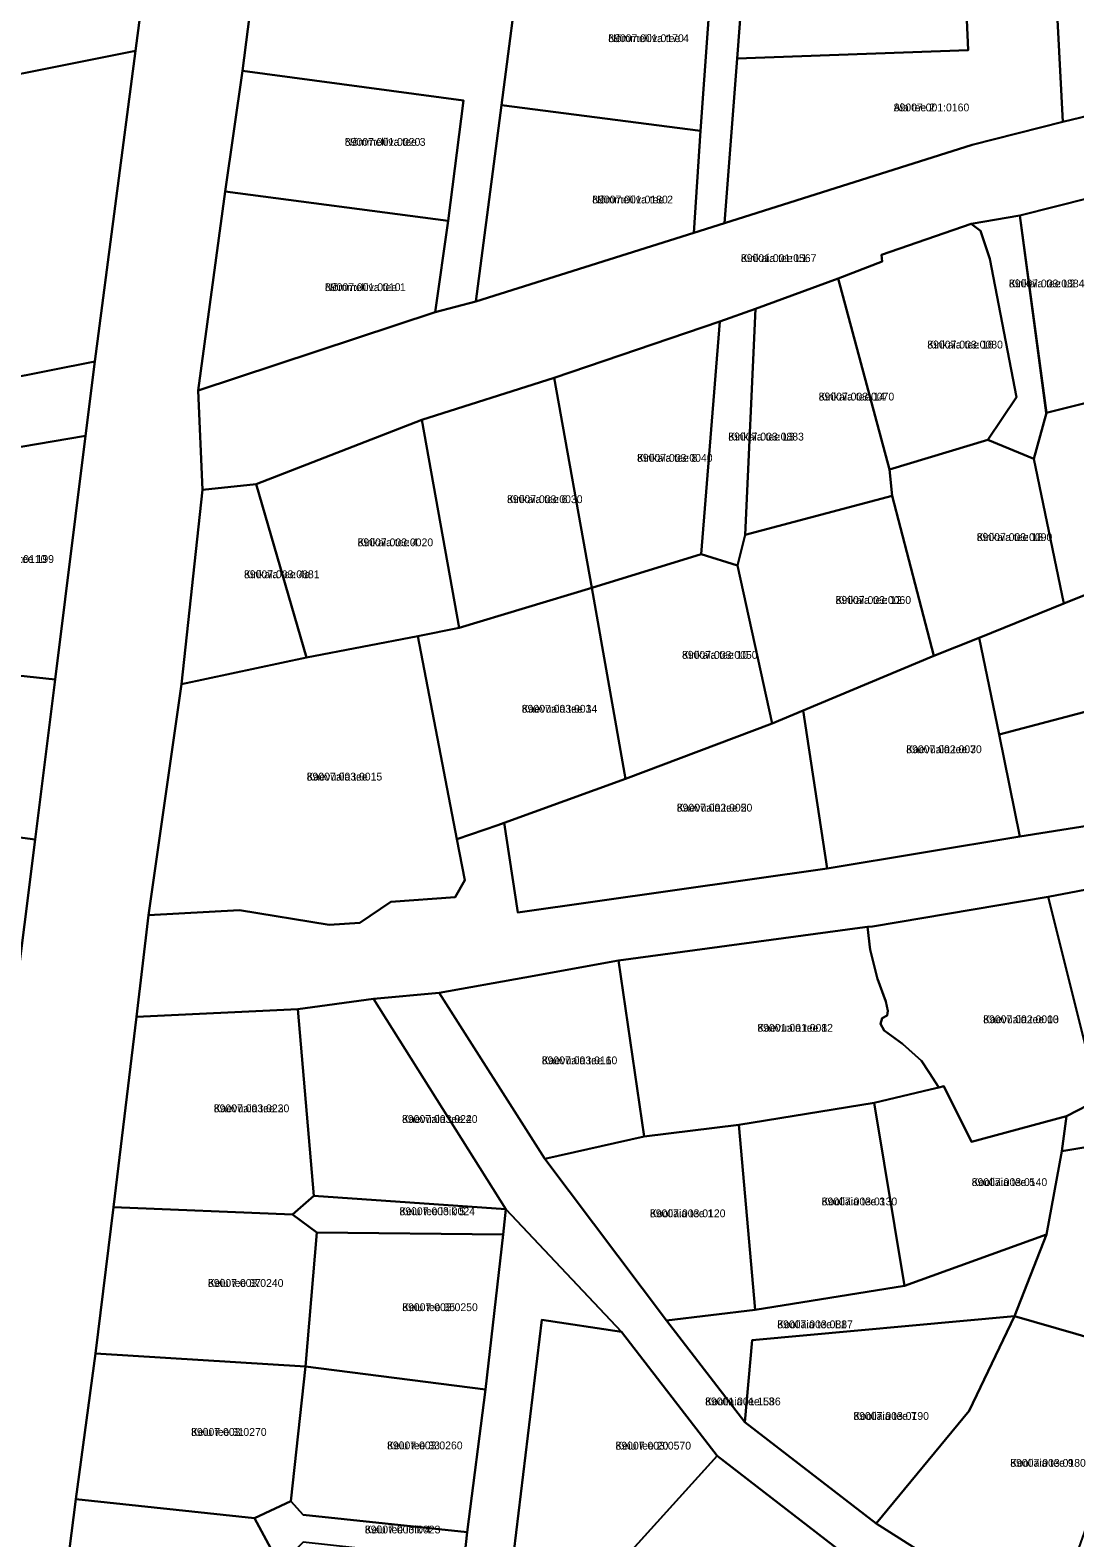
# Model space of a CAD drawing. Extents: x 526849 to 562296, y 6591741 to 6618546.
# Drawn here: x 551215.3 to 551415.7, y 6596343.2 to 6596632.5 of the extents above; entities that cross this region are included whole.
import ezdxf

# ---------------------------------------------------------------- set-up
doc = ezdxf.new("R2010")
doc.units = 0
for name, color, linetype in [('L_AADRESS', 7, 'Continuous'), ('PIIR', 7, 'Continuous'), ('TUNNUS', 7, 'Continuous')]:
    doc.layers.add(name, color=color, linetype=linetype)

msp = doc.modelspace()

# ---------------------------------------------------------------- linework, layer by layer
at = {"layer": 'PIIR'}
for points in [[(551413.43, 6596614.94), (551408.62, 6596706.81), (551407.55, 6596724.13), (551426.73, 6596719.05), (551452.99, 6596725.9), (551458.22, 6596727.35), (551457.17, 6596712.99), (551469.84, 6596714.72), (551485.18, 6596709.96), (551489.56, 6596668.3), (551495.46, 6596668.54), (551498.12, 6596633.25), (551483.43, 6596631.76)], [(551350.93, 6596627.07), (551395.28, 6596628.67), (551394.16, 6596653.42), (551393.57, 6596676.09), (551392.51, 6596703.13), (551391.57, 6596714.82), (551388.69, 6596721.24), (551407.55, 6596724.13), (551408.62, 6596706.81), (551413.43, 6596614.94), (551396, 6596610.51), (551348.51, 6596595.48)], [(551195.76, 6596649.79), (551239.4, 6596658.47), (551235.47, 6596628.55), (551191.83, 6596619.89)], [(551352.79, 6596651.53), (551394.16, 6596653.42), (551395.28, 6596628.67), (551350.93, 6596627.07)], [(551309.46, 6596647.24), (551345.98, 6596642.61), (551343.92, 6596613.24), (551305.7, 6596618.12)], [(551248.32, 6596544.3), (551247.52, 6596563.39), (551292.98, 6596578.41), (551300.8, 6596580.44), (551342.6, 6596593.62), (551348.51, 6596595.48), (551396, 6596610.51), (551413.43, 6596614.94), (551483.43, 6596631.76), (551482.98, 6596615.75), (551432.01, 6596603.77), (551405.16, 6596596.95), (551395.85, 6596595.38), (551378.63, 6596589.43), (551378.74, 6596588.16), (551370.3, 6596584.86), (551354.44, 6596579.06), (551347.58, 6596576.64), (551315.84, 6596565.79), (551290.45, 6596557.78), (551258.62, 6596545.41)], [(551137.44, 6596603.98), (551145.72, 6596605.63), (551146.41, 6596610.87), (551191.83, 6596619.89), (551235.47, 6596628.55), (551227.64, 6596568.94), (551130.3, 6596549.6)], [(551256, 6596624.76), (551298.41, 6596619.01), (551295.45, 6596595.91), (551252.71, 6596601.54)], [(551305.7, 6596618.12), (551343.92, 6596613.24), (551342.6, 6596593.62), (551300.8, 6596580.44)], [(551405.16, 6596596.95), (551432.01, 6596603.77), (551432.58, 6596598.57), (551437.84, 6596566.01), (551410.25, 6596559.12)], [(551252.71, 6596601.54), (551295.45, 6596595.91), (551292.98, 6596578.41), (551247.52, 6596563.39)], [(551410.31, 6596559.12), (551407.88, 6596550.26), (551399.04, 6596553.9), (551404.55, 6596562.11), (551399.43, 6596588.67), (551397.64, 6596594.01), (551395.85, 6596595.38), (551405.16, 6596596.95)], [(551399.43, 6596588.67), (551404.55, 6596562.11), (551399.04, 6596553.9), (551380.16, 6596548.22), (551370.3, 6596584.86), (551378.74, 6596588.16), (551378.63, 6596589.43), (551395.85, 6596595.38), (551397.64, 6596594.01)], [(551370.3, 6596584.86), (551380.16, 6596548.22), (551380.65, 6596543.18), (551352.49, 6596535.65), (551354.44, 6596579.06)], [(551344.02, 6596531.96), (551323.06, 6596525.54), (551315.84, 6596565.79), (551347.58, 6596576.64)], [(551354.44, 6596579.06), (551352.49, 6596535.65), (551350.97, 6596529.8), (551344.02, 6596531.96), (551347.58, 6596576.64)], [(551323.06, 6596525.54), (551297.56, 6596517.84), (551290.45, 6596557.78), (551315.84, 6596565.79)], [(551442.98, 6596534.31), (551413.64, 6596522.48), (551407.88, 6596550.26), (551410.31, 6596559.12), (551437.84, 6596566.01)], [(551290.45, 6596557.78), (551297.56, 6596517.84), (551289.67, 6596516.21), (551268.3, 6596512.12), (551258.62, 6596545.41)], [(551181.87, 6596513.7), (551186.1, 6596541.41), (551186.33, 6596547.98), (551225.89, 6596554.71), (551220.04, 6596507.9), (551182.35, 6596511.92)], [(551397.39, 6596515.91), (551388.66, 6596512.47), (551380.65, 6596543.18), (551380.16, 6596548.22), (551399.04, 6596553.9), (551407.88, 6596550.26), (551413.64, 6596522.48)], [(551248.32, 6596544.3), (551258.62, 6596545.41), (551268.27, 6596512.12), (551244.3, 6596507)], [(551357.62, 6596499.45), (551350.97, 6596529.8), (551352.49, 6596535.65), (551380.65, 6596543.18), (551388.66, 6596512.47), (551363.58, 6596501.95)], [(551413.64, 6596522.48), (551442.98, 6596534.31), (551443.31, 6596529.68), (551452.56, 6596531.98), (551453.83, 6596511.11), (551445.32, 6596508.99), (551401.19, 6596497.34), (551397.39, 6596515.91)], [(551329.49, 6596488.88), (551323.06, 6596525.54), (551344.02, 6596531.96), (551350.97, 6596529.8), (551357.62, 6596499.45)], [(551323.06, 6596525.54), (551329.49, 6596488.88), (551306.21, 6596480.4), (551305.01, 6596479.97), (551297.14, 6596477.27), (551289.67, 6596516.21), (551297.57, 6596517.84)], [(551289.67, 6596516.21), (551297.14, 6596477.27), (551298.67, 6596469.39), (551296.84, 6596466.13), (551284.48, 6596465.23), (551278.55, 6596461.21), (551272.64, 6596460.85), (551255.44, 6596463.67), (551237.95, 6596462.72), (551244.33, 6596507), (551268.3, 6596512.12)], [(551368.19, 6596471.65), (551363.58, 6596501.95), (551388.66, 6596512.47), (551397.39, 6596515.91), (551401.19, 6596497.34), (551405.17, 6596477.78)], [(551176.38, 6596507.32), (551182.64, 6596509.8), (551182.35, 6596511.92), (551220.04, 6596507.9), (551216.21, 6596477.19), (551176.41, 6596482.46)], [(551401.19, 6596497.34), (551445.32, 6596508.99), (551453.83, 6596511.11), (551455.42, 6596484.9), (551447.49, 6596484.53), (551405.17, 6596477.78)], [(551308.83, 6596463.18), (551306.21, 6596480.4), (551329.49, 6596488.88), (551357.62, 6596499.45), (551363.58, 6596501.95), (551368.19, 6596471.65)], [(551176.41, 6596482.46), (551216.21, 6596477.19), (551212.14, 6596444.61), (551173.15, 6596449.44)], [(551420.36, 6596427.32), (551410.64, 6596466.24), (551432.02, 6596470.28), (551440.36, 6596421.97), (551413.23, 6596417.4), (551414.1, 6596424.13)], [(551375.92, 6596460.45), (551376.9, 6596460.52), (551410.64, 6596466.24), (551420.36, 6596427.32), (551414.1, 6596424.13), (551395.9, 6596419.19), (551390.62, 6596429.88), (551389.63, 6596429.65), (551387.76, 6596432.52), (551386.28, 6596434.71), (551382.64, 6596438.03), (551379.13, 6596440.56), (551378.44, 6596441.83), (551378.76, 6596442.95), (551379.69, 6596443.43), (551379.87, 6596444.36), (551379.45, 6596446.11), (551377.89, 6596450.5), (551376.43, 6596456.07)], [(551382.64, 6596438.03), (551386.28, 6596434.71), (551387.76, 6596432.52), (551389.63, 6596429.65), (551387.94, 6596429.24), (551377.21, 6596426.65), (551351.23, 6596422.43), (551333.11, 6596420.2), (551328.17, 6596454), (551374.45, 6596460.25), (551375.92, 6596460.45), (551376.43, 6596456.07), (551377.89, 6596450.5), (551379.45, 6596446.11), (551379.87, 6596444.36), (551379.69, 6596443.43), (551378.76, 6596442.95), (551378.44, 6596441.83), (551379.13, 6596440.56)], [(551293.76, 6596447.8), (551310.17, 6596450.71), (551328.17, 6596454), (551333.11, 6596420.2), (551314.01, 6596415.94)], [(551269.71, 6596408.82), (551266.64, 6596444.66), (551281.17, 6596446.64), (551306.57, 6596406.24)], [(551397.22, 6596320.67), (551373.37, 6596338.63), (551372.14, 6596339.53), (551347.09, 6596358.95), (551328.76, 6596382.76), (551306.57, 6596406.24), (551281.17, 6596446.64), (551293.76, 6596447.8), (551314.01, 6596415.94), (551337.37, 6596384.88), (551352.4, 6596365.41), (551377.6, 6596345.94), (551408.38, 6596326.43), (551404.34, 6596310.64)], [(551231.27, 6596406.64), (551235.67, 6596443.18), (551266.64, 6596444.66), (551269.71, 6596408.82), (551265.62, 6596405.24)], [(551377.21, 6596426.65), (551387.94, 6596429.24), (551389.63, 6596429.65), (551390.62, 6596429.88), (551395.9, 6596419.19), (551414.1, 6596424.13), (551413.23, 6596417.4), (551410.28, 6596401.43), (551383.05, 6596391.55)], [(551351.23, 6596422.43), (551377.21, 6596426.65), (551383.05, 6596391.55), (551354.37, 6596386.93)], [(551314.01, 6596415.94), (551333.11, 6596420.2), (551351.23, 6596422.43), (551354.37, 6596386.93), (551337.37, 6596384.88)], [(551415.91, 6596382.36), (551404.15, 6596385.72), (551410.28, 6596401.43), (551413.23, 6596417.4), (551440.36, 6596421.97), (551446.5, 6596396.87), (551446.79, 6596395.65), (551446.41, 6596395.67), (551441.39, 6596393.75), (551439.14, 6596391.61), (551437.85, 6596389.42), (551436.42, 6596388.2), (551435.22, 6596386.93), (551434.63, 6596384.74), (551434.07, 6596383.38), (551432.6, 6596382.5), (551430.16, 6596380.7), (551429.1, 6596378.75), (551429.08, 6596378.48), (551426.54, 6596379.22)], [(551306.57, 6596406.24), (551306.02, 6596401.39), (551270.28, 6596401.76), (551265.62, 6596405.24), (551269.71, 6596408.82)], [(551265.62, 6596405.24), (551270.28, 6596401.76), (551268.07, 6596376.05), (551227.77, 6596378.54), (551231.27, 6596406.64)], [(551268.07, 6596376.05), (551270.28, 6596401.76), (551306.02, 6596401.39), (551302.62, 6596371.63)], [(551352.4, 6596365.41), (551337.37, 6596384.88), (551354.37, 6596386.93), (551383.05, 6596391.55), (551410.28, 6596401.43), (551404.15, 6596385.72), (551353.83, 6596381.16)], [(551352.4, 6596365.41), (551353.83, 6596381.16), (551404.15, 6596385.72), (551395.45, 6596367.55), (551377.6, 6596345.94)], [(551395.45, 6596367.55), (551404.15, 6596385.72), (551415.91, 6596382.36), (551426.54, 6596379.22), (551429.08, 6596378.48), (551428.92, 6596375.88), (551427.12, 6596371.49), (551424.77, 6596366.72), (551423.26, 6596361.55), (551420.36, 6596352.16), (551420.35, 6596352.13), (551410.89, 6596325.49), (551410.7, 6596324.96), (551408.38, 6596326.43), (551377.6, 6596345.94)], [(551328.76, 6596382.76), (551347.09, 6596358.95), (551327.09, 6596336.79), (551308.06, 6596340.51), (551313.46, 6596385.02)], [(551268.07, 6596376.05), (551265.25, 6596350.25), (551258.31, 6596346.98), (551223.99, 6596350.61), (551227.77, 6596378.54)], [(551302.62, 6596371.63), (551299.09, 6596344.3), (551267.64, 6596347.59), (551265.25, 6596350.25), (551268.07, 6596376.05)], [(551341.34, 6596310.42), (551327.09, 6596336.79), (551347.09, 6596358.95), (551372.14, 6596339.53), (551373.37, 6596338.63), (551368.93, 6596336.71), (551366.55, 6596335.21), (551364.93, 6596333.71), (551361.56, 6596328.38), (551358.18, 6596325.13), (551355.88, 6596322.7), (551352.14, 6596317.03), (551347.09, 6596311.61), (551342.07, 6596310.08), (551341.75, 6596309.71)], [(551220.24, 6596320.99), (551223.99, 6596350.61), (551258.31, 6596346.98), (551263.25, 6596337.82), (551261.03, 6596320.68), (551260.8, 6596318.52), (551258.29, 6596318.84), (551256.94, 6596318.98), (551241.05, 6596320.5)], [(551299.09, 6596344.3), (551298.53, 6596338.97), (551267.63, 6596342.37), (551263.25, 6596337.82), (551258.31, 6596346.98), (551265.25, 6596350.25), (551267.64, 6596347.59)]]:
    msp.add_lwpolyline(points, close=True, dxfattribs=at)
for points in [[(551261.96, 6596671.28), (551256, 6596624.76), (551252.71, 6596601.54), (551247.52, 6596563.39), (551248.32, 6596544.3), (551244.33, 6596507), (551237.95, 6596462.72), (551235.67, 6596443.18), (551231.27, 6596406.64), (551227.77, 6596378.54), (551223.99, 6596350.61), (551220.24, 6596320.99), (551216.24, 6596288.35), (551212.6, 6596258.54)], [(551309.46, 6596647.24), (551305.7, 6596618.12), (551300.8, 6596580.44), (551292.98, 6596578.41), (551295.45, 6596595.91), (551298.41, 6596619.01), (551256, 6596624.76), (551261.96, 6596671.28)], [(551212.14, 6596444.61), (551216.21, 6596477.19), (551220.04, 6596507.9), (551225.89, 6596554.71), (551227.64, 6596568.94), (551235.47, 6596628.55), (551239.4, 6596658.47)], [(551352.79, 6596651.53), (551350.93, 6596627.07), (551348.51, 6596595.48), (551342.6, 6596593.62), (551343.92, 6596613.24), (551345.98, 6596642.61)], [(551130.3, 6596549.6), (551227.64, 6596568.94), (551225.89, 6596554.71), (551186.33, 6596547.98)], [(551432.02, 6596470.28), (551410.64, 6596466.24), (551376.9, 6596460.52), (551375.92, 6596460.45), (551374.45, 6596460.25), (551328.17, 6596454), (551310.17, 6596450.71), (551293.76, 6596447.8), (551281.17, 6596446.64), (551266.64, 6596444.66), (551235.67, 6596443.18), (551237.95, 6596462.72), (551255.44, 6596463.67), (551272.64, 6596460.85), (551278.55, 6596461.21), (551284.48, 6596465.23), (551296.84, 6596466.13), (551298.67, 6596469.39), (551297.14, 6596477.27), (551305.01, 6596479.97), (551306.21, 6596480.4), (551308.83, 6596463.18), (551368.19, 6596471.65), (551405.17, 6596477.78), (551447.49, 6596484.53)], [(551298.53, 6596338.97), (551299.09, 6596344.3), (551302.62, 6596371.63), (551306.02, 6596401.39), (551306.57, 6596406.24), (551328.76, 6596382.76), (551313.46, 6596385.02), (551308.06, 6596340.51)]]:
    msp.add_lwpolyline(points, dxfattribs=at)

# ---------------------------------------------------------------- texts
at = {"layer": 'L_AADRESS'}
for s, p in [('Nõmmeliiva tee 4', (551326.19, 6596630.24)), ('Aia tee 2', (551380.97, 6596616.95)), ('Nõmmeliiva tee 3', (551275.63, 6596610.34)), ('Nõmmeliiva tee 2', (551323.12, 6596599.28)), ('Kirikaia tee L1', (551351.64, 6596588.03)), ('Nõmmeliiva tee 1', (551271.83, 6596582.46)), ('Kirikaia tee L2', (551403.08, 6596583.17)), ('Kirikaia tee 16', (551387.42, 6596571.44)), ('Kirikaia tee 14', (551366.57, 6596561.46)), ('Kirikaia tee L3', (551349.23, 6596553.78)), ('Kirikaia tee 8', (551331.71, 6596549.7)), ('Kirikaia tee 6', (551306.76, 6596541.77)), ('Kirikaia tee 18', (551396.9, 6596534.49)), ('Kirikaia tee 4', (551278.09, 6596533.49)), ('Randvere tee 199', (551203.88, 6596530.29)), ('Kirikaia tee 4a', (551256.29, 6596527.36)), ('Kirikaia tee 12', (551369.81, 6596522.42)), ('Kirikaia tee 10', (551340.34, 6596511.89)), ('Kaevuaia tee 3', (551309.58, 6596501.55)), ('Kaevuaia tee 7', (551383.37, 6596493.78)), ('Kaevuaia tee 1', (551268.32, 6596488.53)), ('Kaevuaia tee 5', (551339.34, 6596482.57)), ('Kaevuaia tee 10', (551398.14, 6596441.96)), ('Kaevuaia tee 8', (551354.81, 6596440.32)), ('Kaevuaia tee 6', (551313.43, 6596434.08)), ('Kaevuaia tee 2', (551250.49, 6596424.87)), ('Kaevuaia tee 4', (551286.61, 6596422.82)), ('Kooliaia tee 5', (551395.93, 6596410.71)), ('Kooliaia tee 3', (551367.14, 6596407)), ('Keiu tee lõik 5', (551286.12, 6596405.11)), ('Kooliaia tee 1', (551334.19, 6596404.72)), ('Keiu tee 37', (551249.37, 6596391.35)), ('Keiu tee 35', (551286.66, 6596386.7)), ('Kooliaia tee L1', (551358.63, 6596383.42)), ('Kooliaia tee L3', (551344.78, 6596368.62)), ('Kooliaia tee 7', (551373.23, 6596365.83)), ('Keiu tee 31', (551246.13, 6596362.76)), ('Keiu tee 33', (551283.74, 6596360.18)), ('Keiu tee 20', (551327.58, 6596360.13)), ('Kooliaia tee 9', (551403.34, 6596356.83)), ('Keiu tee lõik 4', (551279.48, 6596344.04))]:
    msp.add_text(s, height=1.5, dxfattribs=at).set_placement(p)
at = {"layer": 'TUNNUS'}
for s, p in [('89007:001:0170', (551326.19, 6596630.24)), ('89007:001:0160', (551380.97, 6596616.95)), ('89007:001:0020', (551275.63, 6596610.34)), ('89007:001:0180', (551323.12, 6596599.28)), ('89001:001:0567', (551351.64, 6596588.03)), ('89007:001:0010', (551271.83, 6596582.46)), ('89007:003:0884', (551403.08, 6596583.17)), ('89007:003:0080', (551387.42, 6596571.44)), ('89007:003:0070', (551366.57, 6596561.46)), ('89007:003:0883', (551349.23, 6596553.78)), ('89007:003:0040', (551331.71, 6596549.7)), ('89007:003:0030', (551306.76, 6596541.77)), ('89007:003:0090', (551396.9, 6596534.49)), ('89007:003:0020', (551278.09, 6596533.49)), ('89006:001:0110', (551203.88, 6596530.29)), ('89007:003:0881', (551256.29, 6596527.36)), ('89007:003:0060', (551369.81, 6596522.42)), ('89007:003:0050', (551340.34, 6596511.89)), ('89007:003:0014', (551309.58, 6596501.55)), ('89007:002:0030', (551383.37, 6596493.78)), ('89007:003:0015', (551268.32, 6596488.53)), ('89007:002:0020', (551339.34, 6596482.57)), ('89007:002:0003', (551398.14, 6596441.96)), ('89001:001:0012', (551354.81, 6596440.32)), ('89007:003:0110', (551313.43, 6596434.08)), ('89007:003:0230', (551250.49, 6596424.87)), ('89007:003:0220', (551286.61, 6596422.82)), ('89007:003:0140', (551395.93, 6596410.71)), ('89007:003:0024', (551286.12, 6596405.11)), ('89007:003:0120', (551334.19, 6596404.72)), ('89007:003:0130', (551367.14, 6596407)), ('89007:003:0240', (551249.37, 6596391.35)), ('89007:003:0250', (551286.66, 6596386.7)), ('89007:003:0887', (551358.63, 6596383.42)), ('89001:001:1586', (551344.78, 6596368.62)), ('89007:003:0190', (551373.23, 6596365.83)), ('89007:003:0270', (551246.13, 6596362.76)), ('89007:003:0260', (551283.74, 6596360.18)), ('89007:003:0570', (551327.58, 6596360.13)), ('89007:003:0180', (551403.34, 6596356.83)), ('89007:003:0023', (551279.48, 6596344.04))]:
    msp.add_text(s, height=1.5, dxfattribs=at).set_placement(p)

doc.saveas('drawing.dxf')
